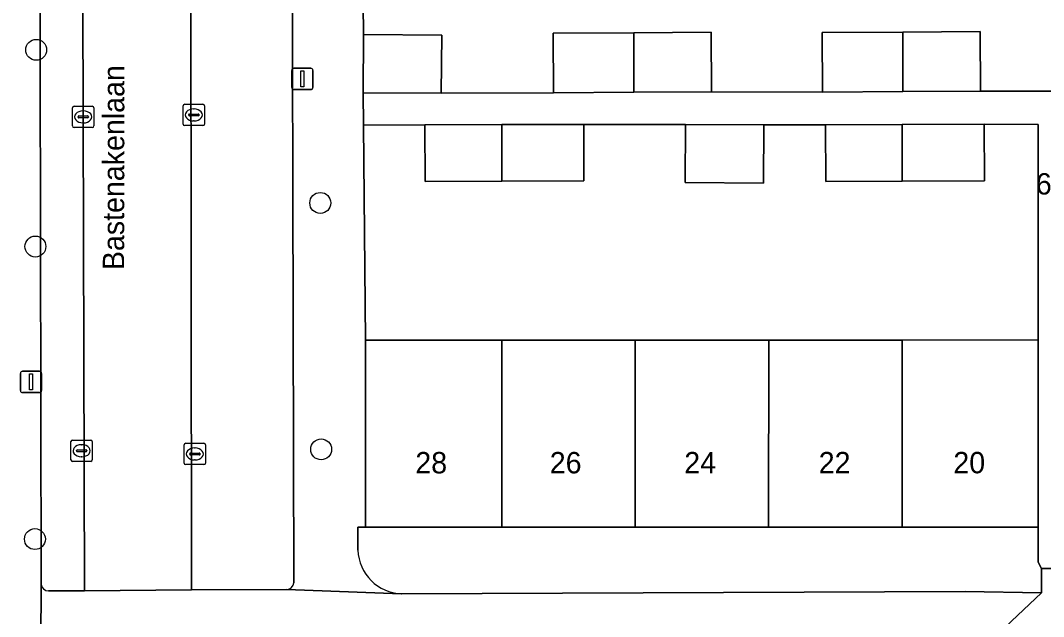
# Model space of a CAD drawing. Extents: x 160732 to 162107, y 387428 to 388479.
# Drawn here: x 161361.26 to 161409.13, y 388168.6 to 388196.5 of the extents above; entities that cross this region are included whole.
import ezdxf

# ---------------------------------------------------------------- set-up
doc = ezdxf.new("R2010")
doc.units = 0
for name, color, linetype in [('IMGEO_Boom', 7, 'Continuous'), ('IMGEO_Erf', 7, 'Continuous'), ('IMGEO_Kolk', 7, 'Continuous'), ('IMGEO_Lichtmast', 7, 'Continuous'), ('IMGEO_Muur', 7, 'Continuous'), ('IMGEO_Openbare_ruimte_label', 7, 'Continuous'), ('IMGEO_Pand', 7, 'Continuous'), ('IMGEO_Pand_nummerreeks', 7, 'Continuous'), ('IMGEO_Parkeervlak_open', 7, 'Continuous'), ('IMGEO_Rijbaan_lokaal_open', 7, 'Continuous'), ('IMGEO_Voetpad_open', 7, 'Continuous')]:
    doc.layers.add(name, color=color, linetype=linetype)

msp = doc.modelspace()

# ---------------------------------------------------------------- linework, layer by layer
at = {"layer": 'IMGEO_Boom'}
for centre in [(161361.995, 388195.128), (161375.289, 388187.961), (161361.958, 388185.92), (161375.329, 388176.428), (161361.936, 388172.227)]:
    msp.add_circle(centre, 0.489, dxfattribs=at)
at = {"layer": 'IMGEO_Erf'}
for points in [[(161415.111, 388203.077), (161408.818, 388203.061), (161402.525, 388203.044), (161396.231, 388203.028), (161389.938, 388203.012), (161383.645, 388202.996), (161377.232, 388202.979), (161377.316, 388195.846), (161380.97, 388195.821), (161380.952, 388193.097), (161386.201, 388193.121), (161386.186, 388195.907), (161389.957, 388195.928), (161393.579, 388195.948), (161393.595, 388193.162), (161398.788, 388193.153), (161398.773, 388195.939), (161402.544, 388195.96), (161406.166, 388195.98), (161406.182, 388193.194), (161411.374, 388193.186)], [(161379.092, 388169.667), (161405.464, 388169.779), (161409.041, 388169.711), (161409.034, 388170.858), (161408.884, 388171.141), (161408.883, 388172.787), (161402.516, 388172.786), (161396.269, 388172.785), (161390.023, 388172.785), (161383.776, 388172.784), (161377.411, 388172.783), (161377.045, 388172.783), (161377.045, 388171.708)]]:
    msp.add_lwpolyline(points, dxfattribs=at)
msp.add_lwpolyline([(161408.88, 388185.784), (161408.879, 388191.627), (161406.356, 388191.641), (161406.364, 388188.992), (161402.518, 388188.979), (161398.937, 388188.967), (161398.928, 388191.616), (161396.039, 388191.612), (161396.02, 388188.888), (161392.366, 388188.913), (161392.385, 388191.637), (161387.616, 388191.639), (161387.624, 388188.99), (161383.778, 388188.977), (161380.197, 388188.965), (161380.188, 388191.614), (161377.313, 388191.604), (161377.409, 388181.543), (161383.777, 388181.544), (161390.023, 388181.545), (161396.27, 388181.545), (161402.517, 388181.546), (161408.881, 388181.547)], close=True, dxfattribs=at)
msp.add_arc((161379.172, 388171.795), 2.129, 182.3344, 267.8338, dxfattribs=at)
at = {"layer": 'IMGEO_Kolk'}
for p, q in [((161368.871, 388191.655), (161368.871, 388192.507)), ((161368.946, 388192.581), (161369.798, 388192.581)), ((161369.872, 388192.507), (161369.872, 388191.655)), ((161363.694, 388191.563), (161363.694, 388192.415)), ((161363.769, 388192.489), (161364.621, 388192.489)), ((161363.996, 388192.032), (161364.394, 388192.032)), ((161364.182, 388192.269), (161364.207, 388192.269)), ((161364.695, 388192.415), (161364.695, 388191.563)), ((161369.13, 388192.075), (161369.13, 388192.087)), ((161369.568, 388192.038), (161369.17, 388192.038)), ((161369.173, 388192.124), (161369.571, 388192.124)), ((161369.359, 388192.361), (161369.384, 388192.361)), ((161369.614, 388192.087), (161369.614, 388192.075)), ((161363.953, 388191.983), (161363.953, 388191.995)), ((161364.391, 388191.946), (161363.993, 388191.946)), ((161364.205, 388191.709), (161364.18, 388191.709)), ((161364.437, 388191.995), (161364.437, 388191.983)), ((161369.798, 388191.581), (161368.946, 388191.581)), ((161369.382, 388191.801), (161369.357, 388191.801)), ((161364.621, 388191.489), (161363.769, 388191.489)), ((161363.62, 388175.936), (161363.62, 388176.788)), ((161363.695, 388176.862), (161364.547, 388176.862)), ((161364.621, 388176.788), (161364.621, 388175.936)), ((161368.993, 388176.712), (161369.845, 388176.712)), ((161363.879, 388176.356), (161363.879, 388176.368)), ((161364.317, 388176.319), (161363.919, 388176.319)), ((161363.922, 388176.405), (161364.32, 388176.405)), ((161364.108, 388176.642), (161364.133, 388176.642)), ((161364.363, 388176.368), (161364.363, 388176.356)), ((161368.918, 388175.786), (161368.918, 388176.638)), ((161369.22, 388176.255), (161369.618, 388176.255)), ((161369.406, 388176.492), (161369.431, 388176.492)), ((161369.919, 388176.638), (161369.919, 388175.786)), ((161364.547, 388175.862), (161363.695, 388175.862)), ((161364.131, 388176.082), (161364.106, 388176.082)), ((161369.177, 388176.206), (161369.177, 388176.218)), ((161369.615, 388176.169), (161369.217, 388176.169)), ((161369.429, 388175.932), (161369.404, 388175.932)), ((161369.661, 388176.218), (161369.661, 388176.206)), ((161369.845, 388175.712), (161368.993, 388175.712))]:
    msp.add_line(p, q, dxfattribs=at)
for points in [[(161368.871, 388191.655), (161368.871, 388192.507)], [(161368.946, 388192.581), (161369.798, 388192.581)], [(161369.872, 388192.507), (161369.872, 388191.655)], [(161363.694, 388191.563), (161363.694, 388192.415)], [(161363.769, 388192.489), (161364.621, 388192.489)], [(161364.695, 388192.415), (161364.695, 388191.563)], [(161369.798, 388191.581), (161368.946, 388191.581)], [(161364.621, 388191.489), (161363.769, 388191.489)], [(161363.62, 388175.936), (161363.62, 388176.788)], [(161363.695, 388176.862), (161364.547, 388176.862)], [(161364.621, 388176.788), (161364.621, 388175.936)], [(161368.993, 388176.712), (161369.845, 388176.712)], [(161368.918, 388175.786), (161368.918, 388176.638)], [(161369.919, 388176.638), (161369.919, 388175.786)], [(161364.547, 388175.862), (161363.695, 388175.862)], [(161369.845, 388175.712), (161368.993, 388175.712)]]:
    msp.add_lwpolyline(points, dxfattribs=at)
for centre, radius, start, end in [((161368.948, 388192.505), 0.0765, 91.552, 178.448), ((161368.948, 388192.505), 0.0765, 91.552, 178.448), ((161369.796, 388192.505), 0.0765, 1.552, 88.448), ((161369.796, 388192.505), 0.0765, 1.552, 88.448), ((161363.771, 388192.413), 0.0765, 91.552, 178.448), ((161363.771, 388192.413), 0.0765, 91.552, 178.448), ((161363.993, 388191.992), 0.0403, 85.8775, 175.7526), ((161364.398, 388191.994), 0.0386, 1.7309, 96.639), ((161364.619, 388192.413), 0.0765, 1.552, 88.448), ((161364.619, 388192.413), 0.0765, 1.552, 88.448), ((161369.17, 388192.084), 0.0403, 85.8775, 175.7526), ((161369.167, 388192.074), 0.0366, 178.938, 274.7102), ((161369.571, 388192.081), 0.043, 264.8664, 352.4533), ((161369.575, 388192.086), 0.0386, 1.7309, 96.639), ((161363.771, 388191.565), 0.0765, 181.552, 268.448), ((161363.771, 388191.565), 0.0765, 181.552, 268.448), ((161363.99, 388191.982), 0.0366, 178.938, 274.7102), ((161364.394, 388191.989), 0.043, 264.8664, 352.4533), ((161364.619, 388191.565), 0.0765, 271.552, 358.448), ((161364.619, 388191.565), 0.0765, 271.552, 358.448), ((161368.948, 388191.657), 0.0765, 181.552, 268.448), ((161368.948, 388191.657), 0.0765, 181.552, 268.448), ((161369.796, 388191.657), 0.0765, 271.552, 358.448), ((161369.796, 388191.657), 0.0765, 271.552, 358.448), ((161363.697, 388176.786), 0.0765, 91.552, 178.448), ((161363.697, 388176.786), 0.0765, 91.552, 178.448), ((161364.545, 388176.786), 0.0765, 1.552, 88.448), ((161364.545, 388176.786), 0.0765, 1.552, 88.448), ((161368.995, 388176.636), 0.0765, 91.552, 178.448), ((161368.995, 388176.636), 0.0765, 91.552, 178.448), ((161369.843, 388176.636), 0.0765, 1.552, 88.448), ((161369.843, 388176.636), 0.0765, 1.552, 88.448), ((161363.919, 388176.365), 0.0403, 85.8775, 175.7526), ((161363.916, 388176.355), 0.0366, 178.938, 274.7102), ((161364.32, 388176.362), 0.043, 264.8664, 352.4533), ((161364.324, 388176.367), 0.0386, 1.7309, 96.639), ((161369.217, 388176.215), 0.0403, 85.8775, 175.7526), ((161369.622, 388176.217), 0.0386, 1.7309, 96.639), ((161363.697, 388175.938), 0.0765, 181.552, 268.448), ((161363.697, 388175.938), 0.0765, 181.552, 268.448), ((161364.545, 388175.938), 0.0765, 271.552, 358.448), ((161364.545, 388175.938), 0.0765, 271.552, 358.448), ((161368.995, 388175.788), 0.0765, 181.552, 268.448), ((161368.995, 388175.788), 0.0765, 181.552, 268.448), ((161369.214, 388176.205), 0.0366, 178.938, 274.7102), ((161369.618, 388176.212), 0.043, 264.8664, 352.4533), ((161369.843, 388175.788), 0.0765, 271.552, 358.448), ((161369.843, 388175.788), 0.0765, 271.552, 358.448)]:
    msp.add_arc(centre, radius, start, end, dxfattribs=at)
for centre, major_axis, ratio, start_param, end_param in [((161364.181, 388191.989), (-0.387, 0.002), 0.722429, 4.712389, 7.853982), ((161364.206, 388191.989), (-0.39, 0.002), 0.717154, 1.570796, 4.712389), ((161369.358, 388192.081), (-0.387, 0.002), 0.722429, 4.712389, 7.853982), ((161369.383, 388192.081), (-0.39, 0.002), 0.717154, 1.570796, 4.712389), ((161364.107, 388176.362), (-0.387, 0.002), 0.722429, 4.712389, 7.853982), ((161364.132, 388176.362), (-0.39, 0.002), 0.717154, 1.570796, 4.712389), ((161369.405, 388176.212), (-0.387, 0.002), 0.722429, 4.712389, 7.853982), ((161369.43, 388176.212), (-0.39, 0.002), 0.717154, 1.570796, 4.712389)]:
    msp.add_ellipse(centre, major_axis=major_axis, ratio=ratio, start_param=start_param, end_param=end_param, dxfattribs=at)
at = {"layer": 'IMGEO_Lichtmast'}
for p, q in [((161373.953, 388193.365), (161373.953, 388194.165)), ((161373.953, 388194.165), (161373.953, 388193.365)), ((161374.053, 388194.265), (161374.843, 388194.265)), ((161374.843, 388194.265), (161374.053, 388194.265)), ((161374.943, 388194.165), (161374.943, 388193.365)), ((161374.943, 388193.365), (161374.943, 388194.165)), ((161374.843, 388193.265), (161374.053, 388193.265)), ((161374.053, 388193.265), (161374.843, 388193.265)), ((161361.359, 388180.082), (161362.149, 388180.082)), ((161362.149, 388180.082), (161361.359, 388180.082)), ((161361.259, 388179.182), (161361.259, 388179.982)), ((161361.259, 388179.982), (161361.259, 388179.182)), ((161362.249, 388179.982), (161362.249, 388179.182)), ((161362.249, 388179.182), (161362.249, 388179.982)), ((161362.149, 388179.082), (161361.359, 388179.082)), ((161361.359, 388179.082), (161362.149, 388179.082))]:
    msp.add_line(p, q, dxfattribs=at)
for points in [[(161374.373, 388194.14), (161374.523, 388194.14), (161374.523, 388193.39), (161374.373, 388193.39), (161374.373, 388194.14)], [(161361.679, 388179.957), (161361.829, 388179.957), (161361.829, 388179.207), (161361.679, 388179.207), (161361.679, 388179.957)]]:
    msp.add_lwpolyline(points, dxfattribs=at)
for centre, start, end in [((161374.053, 388194.165), 90, 180), ((161374.053, 388194.165), 90, 180), ((161374.843, 388194.165), 0, 90), ((161374.843, 388194.165), 360, 90), ((161374.053, 388193.365), 180, 270), ((161374.053, 388193.365), 180, 270), ((161374.843, 388193.365), 270, 0), ((161374.843, 388193.365), 270, 0), ((161361.359, 388179.982), 90, 180), ((161361.359, 388179.982), 90, 180), ((161362.149, 388179.982), 0, 90), ((161362.149, 388179.982), 360, 90), ((161361.359, 388179.182), 180, 270), ((161361.359, 388179.182), 180, 270), ((161362.149, 388179.182), 270, 0), ((161362.149, 388179.182), 270, 0)]:
    msp.add_arc(centre, 0.1, start, end, dxfattribs=at)
at = {"layer": 'IMGEO_Muur'}
for points in [[(161377.232, 388202.979), (161377.316, 388195.846)], [(161377.313, 388191.604), (161377.409, 388181.543)]]:
    msp.add_lwpolyline(points, dxfattribs=at)
at = {"layer": 'IMGEO_Pand'}
for points in [[(161386.186, 388195.907), (161386.201, 388193.121), (161389.965, 388193.142), (161389.957, 388195.928)], [(161393.595, 388193.162), (161393.579, 388195.948), (161389.957, 388195.928), (161389.965, 388193.142)], [(161398.773, 388195.939), (161398.788, 388193.153), (161402.552, 388193.174), (161402.544, 388195.96)], [(161406.182, 388193.194), (161406.166, 388195.98), (161402.544, 388195.96), (161402.552, 388193.174)], [(161377.298, 388193.121), (161380.952, 388193.097), (161380.97, 388195.821), (161377.316, 388195.846)], [(161383.778, 388191.626), (161380.188, 388191.614), (161380.197, 388188.965), (161383.778, 388188.977)], [(161383.778, 388188.977), (161387.624, 388188.99), (161387.616, 388191.639), (161383.778, 388191.626)], [(161392.366, 388188.913), (161396.02, 388188.888), (161396.039, 388191.612), (161392.385, 388191.637)], [(161398.928, 388191.616), (161398.937, 388188.967), (161402.518, 388188.979), (161402.518, 388191.628)], [(161406.364, 388188.992), (161406.356, 388191.641), (161402.518, 388191.628), (161402.518, 388188.979)], [(161377.411, 388172.783), (161383.776, 388172.784), (161383.777, 388181.544), (161377.409, 388181.543)], [(161383.777, 388181.544), (161383.776, 388172.784), (161390.023, 388172.785), (161390.023, 388181.545)], [(161390.023, 388181.545), (161390.023, 388172.785), (161396.269, 388172.785), (161396.27, 388181.545)], [(161396.27, 388181.545), (161396.269, 388172.785), (161402.516, 388172.786), (161402.517, 388181.546)], [(161408.881, 388181.547), (161402.517, 388181.546), (161402.516, 388172.786), (161408.883, 388172.787)]]:
    msp.add_lwpolyline(points, close=True, dxfattribs=at)
at = {"layer": 'IMGEO_Parkeervlak_open'}
for points in [[(161362.573, 388169.805), (161364.261, 388169.804), (161364.13, 388214.031)], [(161373.656, 388213.591), (161369.212, 388213.616), (161369.265, 388169.849), (161373.729, 388169.864)], [(161374.049, 388170.18), (161373.948, 388213.254)], [(161362.151, 388211.014), (161362.234, 388170.122)]]:
    msp.add_lwpolyline(points, dxfattribs=at)
for centre, radius, start, end in [((161362.565, 388170.136), 0.331, 182.472, 271.3696), ((161373.681, 388170.233), 0.372, 277.445, 351.8343)]:
    msp.add_arc(centre, radius, start, end, dxfattribs=at)
at = {"layer": 'IMGEO_Rijbaan_lokaal_open'}
msp.add_lwpolyline([(161369.265, 388169.849), (161369.212, 388213.616), (161369.209, 388214.16), (161364.097, 388214.242), (161364.13, 388214.031), (161364.261, 388169.804)], close=True, dxfattribs=at)
at = {"layer": 'IMGEO_Voetpad_open'}
for points in [[(161377.313, 388191.604), (161377.298, 388193.121), (161377.316, 388195.846), (161377.232, 388202.979), (161377.21, 388211.486), (161377.112, 388213.946), (161373.656, 388213.591)], [(161373.948, 388213.254), (161374.049, 388170.18)], [(161362.169, 388157.765), (161362.165, 388158.482), (161362.152, 388160.67), (161362.225, 388164.56), (161362.201, 388164.68), (161362.234, 388170.122), (161362.151, 388211.014)], [(161411.374, 388193.186), (161406.182, 388193.194), (161402.552, 388193.174), (161398.788, 388193.153), (161393.595, 388193.162), (161389.965, 388193.142), (161386.201, 388193.121), (161380.952, 388193.097), (161377.298, 388193.121), (161377.313, 388191.604), (161380.188, 388191.614), (161383.778, 388191.626), (161387.616, 388191.639), (161392.385, 388191.637), (161396.039, 388191.612), (161398.928, 388191.616), (161402.518, 388191.628), (161406.356, 388191.641), (161408.879, 388191.627), (161408.88, 388185.784), (161408.881, 388181.547), (161408.883, 388172.787), (161408.884, 388171.141), (161409.034, 388170.858), (161411.833, 388170.85)], [(161377.045, 388171.708), (161377.045, 388172.783), (161377.411, 388172.783), (161377.409, 388181.543), (161377.313, 388191.604)], [(161411.833, 388170.85), (161409.034, 388170.858), (161409.041, 388169.711), (161405.936, 388166.777)], [(161362.234, 388170.122), (161362.201, 388164.68), (161362.225, 388164.56)], [(161409.041, 388169.711), (161405.464, 388169.779), (161379.092, 388169.667), (161379.072, 388169.666), (161373.729, 388169.864), (161369.265, 388169.849), (161364.261, 388169.804), (161362.573, 388169.805)], [(161364.086, 388166.703), (161376.513, 388166.728), (161379.616, 388166.735), (161386.771, 388166.749), (161405.936, 388166.777), (161409.041, 388169.711)], [(161373.729, 388169.864), (161379.072, 388169.666), (161379.092, 388169.667)]]:
    msp.add_lwpolyline(points, dxfattribs=at)
for centre, radius, start, end in [((161379.172, 388171.795), 2.129, 182.3344, 267.8338), ((161362.565, 388170.136), 0.331, 182.472, 271.3696), ((161373.681, 388170.233), 0.372, 277.445, 351.8343)]:
    msp.add_arc(centre, radius, start, end, dxfattribs=at)

# ---------------------------------------------------------------- texts
at = {"layer": 'IMGEO_Openbare_ruimte_label'}
msp.add_text('Bastenakenlaan', height=1, rotation=89.9427, dxfattribs=at).set_placement((161366.111, 388184.817))
at = {"layer": 'IMGEO_Pand_nummerreeks'}
msp.add_text('65/G12', height=1, dxfattribs=at).set_placement((161408.771, 388188.356))
for s, p in [('28', (161379.735, 388175.303)), ('26', (161386.026, 388175.304)), ('24', (161392.321, 388175.305)), ('22', (161398.612, 388175.306)), ('20', (161404.912, 388175.307))]:
    msp.add_text(s, height=1, rotation=0.0073, dxfattribs=at).set_placement(p)

doc.saveas('drawing.dxf')
